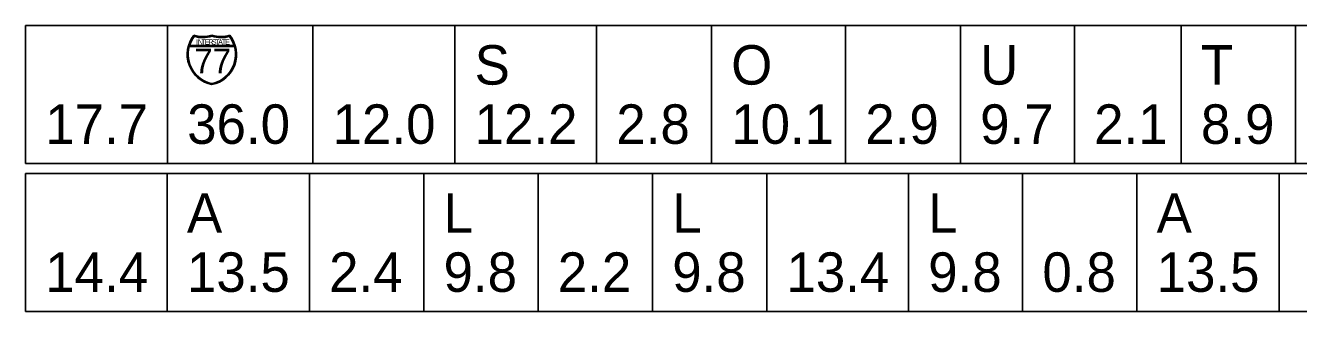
# Model space of a CAD drawing. Extents: x 1820207 to 1820557, y 740216 to 740315.
# Drawn here: x 1820485.532 to 1820488.753, y 740259.729 to 740260.454 of the extents above; entities that cross this region are included whole.
import ezdxf

# ---------------------------------------------------------------- set-up
doc = ezdxf.new("R2010")
doc.units = 0
doc.layers.add('SC_Scratch3', color=7, linetype='Continuous')

msp = doc.modelspace()

# ---------------------------------------------------------------- linework, layer by layer
at = {"layer": 'SC_Scratch3'}
for p, q in [((1820485.5321, 740260.4544), (1820485.5321, 740260.1044)), ((1820489.6829, 740260.4544), (1820485.5321, 740260.4544)), ((1820485.8913, 740260.4544), (1820485.8913, 740260.1044)), ((1820486.2593, 740260.4544), (1820486.2593, 740260.1044)), ((1820486.6185, 740260.4544), (1820486.6185, 740260.1044)), ((1820486.9771, 740260.4544), (1820486.9771, 740260.1044)), ((1820487.2677, 740260.4544), (1820487.2677, 740260.1044)), ((1820487.607, 740260.4544), (1820487.607, 740260.1044)), ((1820487.8975, 740260.4544), (1820487.8975, 740260.1044)), ((1820488.186, 740260.4544), (1820488.186, 740260.1044)), ((1820488.4562, 740260.4544), (1820488.4562, 740260.1044)), ((1820488.7457, 740260.4544), (1820488.7457, 740260.1044)), ((1820485.9465, 740260.4008), (1820486.061, 740260.4008)), ((1820486.0603, 740260.4034), (1820485.9473, 740260.4034)), ((1820489.6829, 740260.1044), (1820485.5321, 740260.1044)), ((1820485.5321, 740260.0794), (1820485.5321, 740259.7294)), ((1820490.9379, 740260.0794), (1820485.5321, 740260.0794)), ((1820485.8907, 740260.0794), (1820485.8907, 740259.7294)), ((1820486.2504, 740260.0794), (1820486.2504, 740259.7294)), ((1820486.5399, 740260.0794), (1820486.5399, 740259.7294)), ((1820486.8289, 740260.0794), (1820486.8289, 740259.7294)), ((1820487.1185, 740260.0794), (1820487.1185, 740259.7294)), ((1820487.4075, 740260.0794), (1820487.4075, 740259.7294)), ((1820487.7661, 740260.0794), (1820487.7661, 740259.7294)), ((1820488.0551, 740260.0794), (1820488.0551, 740259.7294)), ((1820488.3441, 740260.0794), (1820488.3441, 740259.7294)), ((1820488.7038, 740260.0794), (1820488.7038, 740259.7294)), ((1820490.9379, 740259.7294), (1820485.5321, 740259.7294))]:
    msp.add_line(p, q, dxfattribs=at)
for centre, radius, start, end in [((1820486.0194, 740260.381), 0.0781, 141.669, 258.463), ((1820486.0194, 740260.381), 0.0755, 142.9959, 162.7366), ((1820485.9809, 740260.5041), 0.0781, 253.009, 286.9911), ((1820485.9807, 740260.5042), 0.0807, 254.4391, 286.5746), ((1820485.9881, 740260.381), 0.0781, 281.5371, 38.3311), ((1820486.0266, 740260.5041), 0.0781, 253.009, 286.9911), ((1820486.0268, 740260.5042), 0.0807, 253.4255, 285.561), ((1820485.9881, 740260.381), 0.0755, 17.2633, 37.0041), ((1820486.0194, 740260.3809), 0.0755, 164.7534, 258.0705), ((1820485.9881, 740260.3809), 0.0755, 281.9296, 15.2467)]:
    msp.add_arc(centre, radius, start, end, dxfattribs=at)

# ---------------------------------------------------------------- texts
for s, height, p in [('I', 0.013, (1820485.9637, 740260.406)), ('N', 0.013, (1820485.9684, 740260.406)), ('T', 0.013, (1820485.9775, 740260.406)), ('E', 0.013, (1820485.986, 740260.406)), ('R', 0.013, (1820485.9949, 740260.406)), ('S', 0.013, (1820486.0037, 740260.406)), ('T', 0.013, (1820486.0122, 740260.406)), ('A', 0.013, (1820486.0196, 740260.406)), ('T', 0.013, (1820486.0287, 740260.406)), ('E', 0.013, (1820486.0372, 740260.406)), ('7', 0.0625, (1820485.9591, 740260.333)), ('7', 0.0625, (1820486.0059, 740260.333)), ('S', 0.1, (1820486.6685, 740260.3044)), ('O', 0.1, (1820487.3177, 740260.3044)), ('U', 0.1, (1820487.9475, 740260.3044)), ('T', 0.1, (1820488.5062, 740260.3044)), ('17.7', 0.1, (1820485.5821, 740260.1544)), ('36.0', 0.1, (1820485.9413, 740260.1544)), ('12.0', 0.1, (1820486.3093, 740260.1544)), ('12.2', 0.1, (1820486.6685, 740260.1544)), ('2.8', 0.1, (1820487.0271, 740260.1544)), ('10.1', 0.1, (1820487.3177, 740260.1544)), ('2.9', 0.1, (1820487.657, 740260.1544)), ('9.7', 0.1, (1820487.9475, 740260.1544)), ('2.1', 0.1, (1820488.236, 740260.1544)), ('8.9', 0.1, (1820488.5062, 740260.1544)), ('A', 0.1, (1820485.9407, 740259.9294)), ('L', 0.1, (1820486.5899, 740259.9294)), ('L', 0.1, (1820487.1685, 740259.9294)), ('L', 0.1, (1820487.8161, 740259.9294)), ('A', 0.1, (1820488.3941, 740259.9294)), ('14.4', 0.1, (1820485.5821, 740259.7794)), ('13.5', 0.1, (1820485.9407, 740259.7794)), ('2.4', 0.1, (1820486.3004, 740259.7794)), ('9.8', 0.1, (1820486.5899, 740259.7794)), ('2.2', 0.1, (1820486.8789, 740259.7794)), ('9.8', 0.1, (1820487.1685, 740259.7794)), ('13.4', 0.1, (1820487.4575, 740259.7794)), ('9.8', 0.1, (1820487.8161, 740259.7794)), ('0.8', 0.1, (1820488.1051, 740259.7794)), ('13.5', 0.1, (1820488.3941, 740259.7794))]:
    msp.add_text(s, height=height, dxfattribs=at).set_placement(p)

doc.saveas('drawing.dxf')
